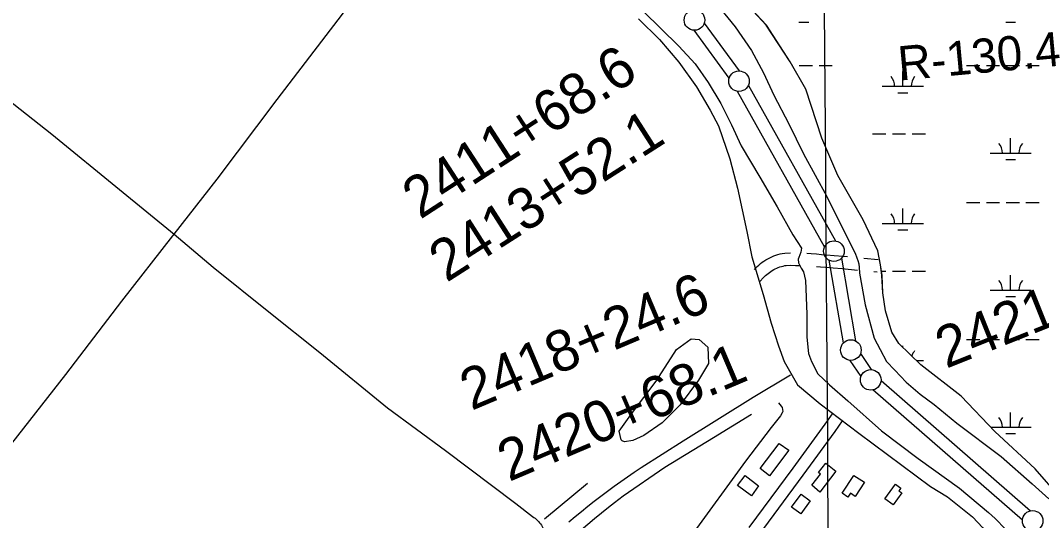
# Model space of a CAD drawing. Extents: x 3535183 to 3573198, y 534952 to 560562.
# Drawn here: x 3547909 to 3550386, y 548377 to 549590 of the extents above; entities that cross this region are included whole.
import ezdxf

# ---------------------------------------------------------------- set-up
doc = ezdxf.new("R2010")
doc.units = 0
for name, color, linetype in [('V-BLDG-OTLN', 7, 'Continuous'), ('V-DTCH-CNTR', 7, 'Continuous'), ('V-GRID-MAJR', 7, 'Continuous'), ('V-LEVE-TOET', 7, 'Continuous'), ('V-RIVR-RANG-IDEN', 7, 'Continuous'), ('V-ROAD-CNTR', 7, 'Continuous'), ('V-SITE-VEGE', 7, 'Continuous'), ('V-SURV-IDEN', 7, 'Continuous'), ('V-SURV-LINE', 7, 'Continuous'), ('V-TOPO-SHOR', 7, 'Continuous'), ('V-WETL-SWMP', 7, 'Continuous')]:
    doc.layers.add(name, color=color, linetype=linetype)

msp = doc.modelspace()

# ---------------------------------------------------------------- linework, layer by layer
at = {"layer": 'V-BLDG-OTLN'}
for points in [[(3549773.557, 548547.929), (3549725.9960000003, 548485.68), (3549703.393, 548502.951), (3549750.009, 548563.963)], [(3549829.39, 548462.392), (3549850.228, 548489.399), (3549845.282, 548493.2170000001), (3549862.6720000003, 548515.755), (3549887.6040000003, 548496.5160000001), (3549848.471, 548445.801)], [(3549682.47, 548436.676), (3549649.059, 548462.04), (3549667.19, 548485.924), (3549699.806, 548461.164)], [(3549902.438, 548443.155), (3549930.946, 548486.6140000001), (3549956.728, 548469.6950000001), (3549934.284, 548435.488), (3549922.588, 548443.164), (3549916.292, 548433.61)], [(3550006.466, 548429.544), (3550031.818, 548465.237), (3550045.089, 548455.808), (3550040.481, 548449.322), (3550047.448, 548444.372), (3550026.626, 548415.106)], [(3549779.957, 548409.71), (3549803.0500000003, 548441.2880000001), (3549825.273, 548425.035), (3549801.963, 548393.162)]]:
    msp.add_lwpolyline(points, close=True, dxfattribs=at)
at = {"layer": 'V-DTCH-CNTR'}
for points in [[(3547760.543, 548397.743), (3547887.828, 548563.893), (3548018.757, 548731.432), (3548155.102, 548909.483), (3548278.327, 549067.406), (3548282.062, 549072.18), (3548386.15, 549205.1900000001), (3548531.994, 549398.337), (3548680.1180000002, 549591.948), (3548835.02, 549796.9940000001), (3548934.207, 549929.721)], [(3547788.691, 549469.177), (3547985.073, 549314.229), (3548149.436, 549180.093), (3548282.062, 549072.18), (3548376.395, 548991.495), (3548511.901, 548883.662), (3548635.504, 548784.885), (3548799.8680000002, 548650.294), (3548939.912, 548546.586), (3549111.082, 548418.412), (3549151.366, 548386.698)], [(3549151.366, 548386.698), (3549154.559, 548384.638), (3549157.625, 548382.393), (3549160.554, 548379.973), (3549163.335, 548377.384), (3549165.958, 548374.636), (3549168.414, 548371.738), (3549170.7, 548368.698), (3549172.801, 548365.53), (3549174.7120000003, 548362.243), (3549176.426, 548358.852), (3549189.551, 548329.26)]]:
    msp.add_lwpolyline(points, dxfattribs=at)
at = {"layer": 'V-GRID-MAJR'}
msp.add_spline([(3549927.915, 540432.497), (3549882.9790000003, 546490.277), (3549838.02, 552551.1410000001), (3549793.06, 558612.0210000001), (3549793.037, 558615.089)], degree=3, dxfattribs=at)
at = {"layer": 'V-LEVE-TOET'}
for points in [[(3549333.821, 549697.588), (3549506.017, 549528.02), (3549545.774, 549485.0430000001), (3549577.815, 549439.755), (3549608.521, 549389.008), (3549634.234, 549337.325), (3549657.671, 549286.084), (3549703.046, 549210.412), (3549745.225, 549137.907), (3549783.287, 549070.378), (3549803.9020000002, 549037.759), (3549802.133, 549028.206), (3549797.197, 549015.455), (3549795.77, 549011.023), (3549796.724, 549001.938), (3549803.149, 548989.699), (3549809.102, 548980.639), (3549813.755, 548959.301), (3549816.893, 548877.962), (3549816.719, 548822.06), (3549821.007, 548782.542), (3549827.923, 548763.033), (3549843.5270000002, 548733.115), (3549871.841, 548705.988), (3549916.577, 548667.127), (3549997.84, 548594.816), (3550086.805, 548527.545), (3550187.1550000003, 548455.785), (3550257.4420000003, 548396.6), (3550273.877, 548382.139), (3550299.006, 548355.907)], [(3549572.12, 549662.836), (3549643.011, 549574.567), (3549682.839, 549517.501), (3549711.7460000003, 549463.107), (3549737.017, 549408.6950000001), (3549772.816, 549339.338), (3549808.631, 549266.8), (3549865.0530000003, 549163.458), (3549918.773, 549055.559), (3549933.92, 549026.0920000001), (3549938.0670000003, 549014.752), (3549940.373, 549007.947), (3549943.099, 548999.497), (3549944.051, 548990.8640000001), (3549945.028, 548977.237), (3549958.1410000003, 548900.0380000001), (3549979.907, 548819.703), (3549994.594, 548791.596), (3550010.1890000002, 548763.0430000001), (3550030.294, 548741.783), (3550057.7090000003, 548712.832), (3550091.943, 548683.464), (3550125.7, 548658.636), (3550180.923, 548613.463), (3550288.588, 548532.651), (3550363.916, 548466.22), (3550403.6410000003, 548429.606)]]:
    msp.add_lwpolyline(points, dxfattribs=at)
at = {"layer": 'V-ROAD-CNTR'}
for p, q in [((3549955.2518591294, 549013.4407892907), (3549990.2432496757, 549010.2167311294)), ((3549979.4415236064, 548981.084913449), (3549987.4907503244, 548980.3432688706))]:
    msp.add_line(p, q, dxfattribs=at)
for points in [[(3549408.132145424, 549594.6167844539), (3549459.4080428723, 549543.7848861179), (3549506.13894941, 549488.9959956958), (3549549.066863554, 549429.4911147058), (3549582.762796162, 549372.5842285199), (3549602.641756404, 549334.840304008), (3549630.0937015, 549254.975463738), (3549648.6226644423, 549183.4606067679), (3549671.556618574, 549078.116817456), (3549683.1825953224, 549016.6839403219), (3549710.7995299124, 548925.4638505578), (3549730.0886000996, 548856.1660798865), (3549748.306055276, 548801.1565093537), (3549761.836, 548762.846), (3549794.3140000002, 548705.844), (3549849.1602633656, 548659.854653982), (3549942.76807615, 548588.5637965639), (3550116.855727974, 548459.1310554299)], [(3549688.776376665, 548985.9889840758), (3549692.249495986, 548989.6531569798), (3549696.10142776, 548993.3859919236), (3549700.1053172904, 548996.9513008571), (3549704.2550928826, 549000.3459533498), (3549708.543854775, 549003.5602579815), (3549712.9637774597, 549006.5941382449), (3549717.508936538, 549009.4379796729), (3549722.170245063, 549012.0907292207), (3549726.9358557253, 549014.5387004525), (3549731.7969205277, 549016.7879343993), (3549736.7564442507, 549018.8302914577), (3549741.7946103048, 549020.6609082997), (3549746.8982327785, 549022.2737119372), (3549752.0684867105, 549023.6742961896), (3549757.295602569, 549024.8522697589), (3549763.4739190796, 549025.9743913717), (3549777.012227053, 549026.1710103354)], [(3549816.72300059, 549025.3390360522), (3549827.7099798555, 549024.742953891), (3549840.274705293, 549023.8433583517), (3549852.8049613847, 549022.7262448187), (3549864.9354008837, 549021.4333888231), (3549883.1700689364, 549020.0650530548), (3549904.794517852, 549018.7948722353), (3549915.662248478, 549017.6010809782)], [(3549701.0752256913, 548955.3554390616), (3549713.584504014, 548968.5528430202), (3549716.5245722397, 548971.4020080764), (3549719.58668271, 548974.128699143), (3549722.7569071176, 548976.7220466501), (3549726.036145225, 548979.1797420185), (3549729.4162225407, 548981.4998617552), (3549732.8910634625, 548983.674020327), (3549736.449754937, 548985.6992707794), (3549740.094144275, 548987.5712995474), (3549743.8130794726, 548989.2920656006), (3549747.5955557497, 548990.8497085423), (3549751.4413896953, 548992.2470917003), (3549755.3437672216, 548993.4802880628), (3549759.2915132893, 548994.5497038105), (3549763.2763974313, 548995.4477302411), (3549766.3920809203, 548996.0136086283), (3549777.41775455, 548996.1737362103), (3549789.54600142, 548996.1443628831), (3549795.4717750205, 548996.0259648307), (3549801.1921406, 548995.9127530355)], [(3549840.735579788, 548993.6832812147), (3549849.8830386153, 548992.8677551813), (3549862.2225991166, 548991.552611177), (3549881.1679310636, 548990.1309469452), (3549902.2754821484, 548988.8911277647), (3549939.654400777, 548984.7851531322)], [(3549777.149, 548729.781), (3549686.687, 548675.524), (3549517.147, 548569.802), (3549414.8850000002, 548504.997)], [(3549878.3964506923, 548635.9528674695), (3549860.3824876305, 548610.4579134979), (3549783.041704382, 548504.4160939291), (3549676.2483654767, 548359.9102986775)], [(3549902.897549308, 548618.6411325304), (3549884.75351237, 548592.9620865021), (3549807.224295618, 548486.661906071), (3549700.2636345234, 548341.9297013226), (3549594.709867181, 548202.7679137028), (3549482.065279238, 548051.4487271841), (3549462.9260642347, 548024.6788219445)], [(3549414.8850000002, 548504.997), (3549398.29, 548493.852), (3549381.8140000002, 548482.53), (3549365.46, 548471.033), (3549349.232, 548459.361), (3549333.128, 548447.5160000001), (3549317.1520000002, 548435.5), (3549301.305, 548423.312), (3549285.59, 548410.959), (3549270.007, 548398.435), (3549254.559, 548385.746), (3549239.25, 548372.893)], [(3550116.855727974, 548459.1310554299), (3550158.3926449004, 548434.4261048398), (3550218.7005242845, 548385.7532021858), (3550244.267, 548358.903), (3550263.215, 548330.823), (3550286.923, 548271.584), (3550302.627, 548224.615), (3550320.4390000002, 548178.402), (3550338.3540000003, 548145.917), (3550370.031, 548104.848), (3550410.824140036, 548064.688844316)]]:
    msp.add_lwpolyline(points, dxfattribs=at)
at = {"layer": 'V-SITE-VEGE'}
for p, q in [((3549718.6240000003, 549579.269), (3549591.191, 549716.3130000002)), ((3549776.518, 549490.202), (3549718.6240000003, 549579.269)), ((3549814.236, 549423.828), (3549776.518, 549490.202)), ((3549853.134, 549304.575), (3549814.236, 549423.828)), ((3549892.251, 549214.135), (3549853.134, 549304.575)), ((3549953.883, 549106.849), (3549892.251, 549214.135)), ((3549988.912, 549031.343), (3549953.883, 549106.849)), ((3549995.466, 548997.639), (3549988.912, 549031.343)), ((3549999.245, 548971.216), (3549995.466, 548997.639)), ((3550001.278, 548929.279), (3549999.245, 548971.216)), ((3550007.881, 548885.546), (3550001.278, 548929.279)), ((3550022.733, 548833.648), (3550007.881, 548885.546)), ((3550040.194, 548806.381), (3550022.733, 548833.648)), ((3550093.342, 548754.675), (3550040.194, 548806.381)), ((3550191.29, 548678.573), (3550093.342, 548754.6750000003)), ((3550272.872, 548593.272), (3550191.29, 548678.573)), ((3550370.893, 548502.582), (3550272.872, 548593.272)), ((3550431.4280000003, 548432.676), (3550370.893, 548502.582))]:
    msp.add_line(p, q, dxfattribs=at)
msp.add_lwpolyline([(3549366.591, 548572.5480000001), (3549361.813, 548593.55), (3549394.29, 548639.27), (3549451.144, 548715.482), (3549500.991, 548791.662), (3549535.903, 548817.536), (3549555.767, 548816.4670000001), (3549576.886, 548797.883), (3549578.254, 548758.175), (3549553.93, 548717.166), (3549509.842, 548657.372), (3549465.673, 548613.93), (3549421.438, 548583.337), (3549394.632, 548571.52), (3549374.791, 548567.9180000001), (3549368.94, 548570.224)], close=True, dxfattribs=at)
at = {"layer": 'V-SURV-LINE'}
for points in [[(3549568.1887275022, 549584.0545740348), (3549652.6333539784, 549468.0254435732)], [(3549628.3837417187, 549450.3631552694), (3549543.939983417, 549566.3910928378)], [(3549675.104154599, 549432.9177412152), (3549886.0741758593, 549055.362904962)], [(3549859.880511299, 549040.7378566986), (3549648.9113282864, 549418.2911928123)], [(3549905.52642534, 548807.7482398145), (3549871.2933300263, 549008.4036165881)], [(3549900.8665246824, 549013.4460531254), (3549935.099761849, 548812.7898448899)], [(3549947.243376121, 548782.2816517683), (3549973.346547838, 548743.1647374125)], [(3549948.3845986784, 548726.5243859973), (3549922.281083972, 548765.6418143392)], [(3549996.8771697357, 548716.414662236), (3550359.530374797, 548400.6384551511)], [(3550339.8211572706, 548378.0210530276), (3549977.1670595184, 548693.7980374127)]]:
    msp.add_lwpolyline(points, dxfattribs=at)
for centre in [(3549544.30857, 549591.375), (3549652.26354, 549443.0415900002), (3549882.72058, 549030.6126900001), (3549923.6719, 548790.5810900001), (3549971.95623, 548718.2254400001), (3550364.74214, 548376.21126)]:
    msp.add_circle(centre, 25, dxfattribs=at)
at = {"layer": 'V-TOPO-SHOR'}
msp.add_line((3549284.747, 548466.824), (3549180.722, 548380.085), dxfattribs=at)
for points in [[(3549748.42, 548662.691), (3549754.849, 548654.056), (3549756.69, 548650.872), (3549758.562, 548641.301), (3549756.753, 548638.1), (3549753.1410000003, 548630.783), (3549730.475, 548602.387), (3549668.392, 548520.877), (3549536.106, 548339.574), (3549396.934, 548166.901), (3549248.8370000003, 547954.953), (3549127.423, 547788.301), (3548993.756, 547609.2710000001), (3548848.758, 547416.042)], [(3549682.3170000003, 548634.258), (3549590.599, 548577.73), (3549472.6380000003, 548505.671), (3549371.309, 548436.461), (3549350.2460000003, 548419.868), (3549335.471, 548408.686), (3549301.821, 548381.263), (3549247.438, 548334.6240000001), (3549162.4280000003, 548260.013)]]:
    msp.add_lwpolyline(points, dxfattribs=at)
at = {"layer": 'V-WETL-SWMP'}
for p, q in [((3549718.6327424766, 549579.2700477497), (3549591.1979458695, 549716.3149399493)), ((3549776.526781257, 549490.2021883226), (3549718.6327424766, 549579.2700477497)), ((3549797.4778216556, 549585.8855159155), (3549821.4777990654, 549585.8855159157)), ((3550299.3853492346, 549585.8855159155), (3550323.385326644, 549585.8855159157)), ((3549814.2458520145, 549423.8291978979), (3549776.526781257, 549490.2021883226)), ((3549781.6167627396, 549481.2455177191), (3549782.6338622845, 549481.2455177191)), ((3549798.6338472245, 549481.2455177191), (3549830.6338171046, 549481.2455177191)), ((3549846.633802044, 549481.2455177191), (3549878.6337719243, 549481.2455177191)), ((3550204.541465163, 549481.2455177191), (3550236.5414350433, 549481.2455177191)), ((3550252.541419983, 549481.2455177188), (3550284.541389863, 549481.2455177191)), ((3550300.5413748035, 549481.2455177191), (3550332.541344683, 549481.2455177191)), ((3550348.541329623, 549481.2455177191), (3550380.5412995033, 549481.2455177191)), ((3550049.9496235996, 549430.5035185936), (3550049.9496144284, 549466.5035179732)), ((3549999.949670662, 549430.5035185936), (3550099.949576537, 549430.5035185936)), ((3549853.1435610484, 549304.5752938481), (3549814.2458520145, 549423.8291978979)), ((3550037.9496388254, 549415.0725188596), (3550061.949616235, 549415.0725188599)), ((3549892.260384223, 549214.1362699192), (3549853.1435610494, 549304.5752938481)), ((3549976.541722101, 549315.0715205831), (3550008.5416919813, 549315.0715205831)), ((3550024.541676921, 549315.0715205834), (3550056.541646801, 549315.0715205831)), ((3550072.541631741, 549315.0715205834), (3550104.541601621, 549315.0715205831)), ((3550311.3854187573, 549268.6415213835), (3550311.385409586, 549304.6415207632)), ((3550261.38546582, 549268.6415213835), (3550361.385371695, 549268.6415213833)), ((3550299.385433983, 549253.2105216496), (3550323.3854113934, 549253.2105216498)), ((3549953.8924217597, 549106.8502749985), (3549892.2603842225, 549214.1362699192)), ((3550049.949708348, 549097.8285243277), (3550049.9496991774, 549133.8285237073)), ((3550204.541549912, 549148.5705234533), (3550236.5415197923, 549148.5705234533)), ((3550252.5415047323, 549148.5705234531), (3550284.5414746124, 549148.5705234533)), ((3550300.541459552, 549148.5705234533), (3550332.541429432, 549148.5705234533)), ((3550348.541414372, 549148.5705234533), (3550380.5413842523, 549148.5705234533)), ((3549988.9213750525, 549031.3452686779), (3549953.8924217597, 549106.8502749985)), ((3549999.9497554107, 549097.8285243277), (3550099.949661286, 549097.8285243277)), ((3550037.9497235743, 549082.3975245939), (3550061.949700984, 549082.3975245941)), ((3549995.474371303, 548997.6402681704), (3549988.921375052, 549031.3452686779)), ((3549999.2543709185, 548971.2162681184), (3549995.474371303, 548997.6402681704)), ((3549997.655015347, 548982.3965263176), (3550008.5417767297, 548982.3965263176)), ((3550024.54176167, 548982.3965263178), (3550056.5417315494, 548982.3965263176)), ((3550072.54171649, 548982.3965263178), (3550104.54168637, 548982.3965263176)), ((3550001.288251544, 548929.2822519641), (3549999.2543709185, 548971.2162681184)), ((3550311.385503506, 548935.966527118), (3550311.3854943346, 548971.9665264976)), ((3550007.890750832, 548885.5481842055), (3550001.288251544, 548929.2822519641)), ((3550261.385550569, 548935.966527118), (3550361.385456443, 548935.9665271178)), ((3550299.3855187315, 548920.535527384), (3550323.3854961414, 548920.5355273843)), ((3550022.741485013, 548833.6481482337), (3550007.890750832, 548885.5481842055)), ((3550040.2030845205, 548806.3810940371), (3550022.741485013, 548833.6481482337)), ((3550093.3479960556, 548754.6749467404), (3550040.2030845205, 548806.3810940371)), ((3550204.5416346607, 548815.8955291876), (3550236.541604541, 548815.8955291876)), ((3550252.5415894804, 548815.8955291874), (3550284.5415593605, 548815.8955291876)), ((3550300.5415443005, 548815.8955291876), (3550332.54151418, 548815.8955291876)), ((3550348.5414991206, 548815.8955291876), (3550380.5414690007, 548815.8955291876)), ((3550049.94978501, 548796.8982608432), (3550049.949783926, 548801.1535294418)), ((3550082.577837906, 548765.1535300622), (3550099.9497460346, 548765.1535300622)), ((3550191.2958310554, 548678.573924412), (3550093.3479960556, 548754.6749467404)), ((3550272.8775743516, 548593.2728896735), (3550191.295831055, 548678.5739244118)), ((3550311.385588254, 548603.2915328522), (3550311.3855790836, 548639.2915322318)), ((3550263.2957635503, 548603.2915328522), (3550361.385541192, 548603.291532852)), ((3550370.899038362, 548502.5828171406), (3550272.8775743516, 548593.2728896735)), ((3550299.3856034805, 548587.8605331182), (3550323.38558089, 548587.8605331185)), ((3550431.4308159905, 548432.6767870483), (3550370.899038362, 548502.5828171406))]:
    msp.add_line(p, q, dxfattribs=at)
for centre, radius, start, end in [((3549994.7067393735, 549430.9783217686), 35.24628790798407, 359.2281792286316, 40.77183756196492), ((3550105.1925075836, 549430.9783217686), 35.24628790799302, 139.22817765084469, 180.771835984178), ((3550256.1425345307, 549269.1163245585), 35.24628790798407, 359.2281792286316, 40.77183756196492), ((3550366.6283027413, 549269.1163245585), 35.24628790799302, 139.22817765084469, 180.771835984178), ((3549994.7068241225, 549098.3033275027), 35.24628790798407, 359.2281792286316, 40.77183756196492), ((3550105.192592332, 549098.3033275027), 35.24628790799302, 139.22817765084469, 180.771835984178), ((3550256.142619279, 548936.441330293), 35.24628790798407, 359.2281792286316, 40.77183756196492), ((3550366.6283874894, 548936.441330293), 35.24628790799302, 139.22817765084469, 180.771835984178), ((3550105.1926770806, 548765.6283332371), 35.24628790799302, 139.22817765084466, 162.98528265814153), ((3550256.1427040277, 548603.7663360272), 35.24628790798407, 359.2281792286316, 40.77183756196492), ((3550366.628472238, 548603.7663360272), 35.24628790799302, 139.22817765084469, 180.771835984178)]:
    msp.add_arc(centre, radius, start, end, dxfattribs=at)

# ---------------------------------------------------------------- texts
at = {"layer": 'V-RIVR-RANG-IDEN'}
msp.add_text('R-130.4', height=82.99999799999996, rotation=5.306808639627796, dxfattribs=at).set_placement((3550041.913, 549444.3640000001))
at = {"layer": 'V-SURV-IDEN'}
for s, height, rotation, p in [('2411+68.6', 100, 32.955684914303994, (3548878.799819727, 549106.3578149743)), ('2413+52.1', 100.00000000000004, 32.60247279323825, (3548942.7608943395, 548953.2232788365)), ('2421+55.1', 99.99999999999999, 21.79167205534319, (3550154.8311991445, 548744.9466750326)), ('2418+24.6', 99.99999999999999, 22.88393928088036, (3549003.142232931, 548642.8037460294)), ('2420+68.1', 99.99999999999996, 23.04776960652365, (3549094.3669875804, 548470.3450628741))]:
    msp.add_text(s, height=height, rotation=rotation, dxfattribs=at).set_placement(p)

doc.saveas('drawing.dxf')
